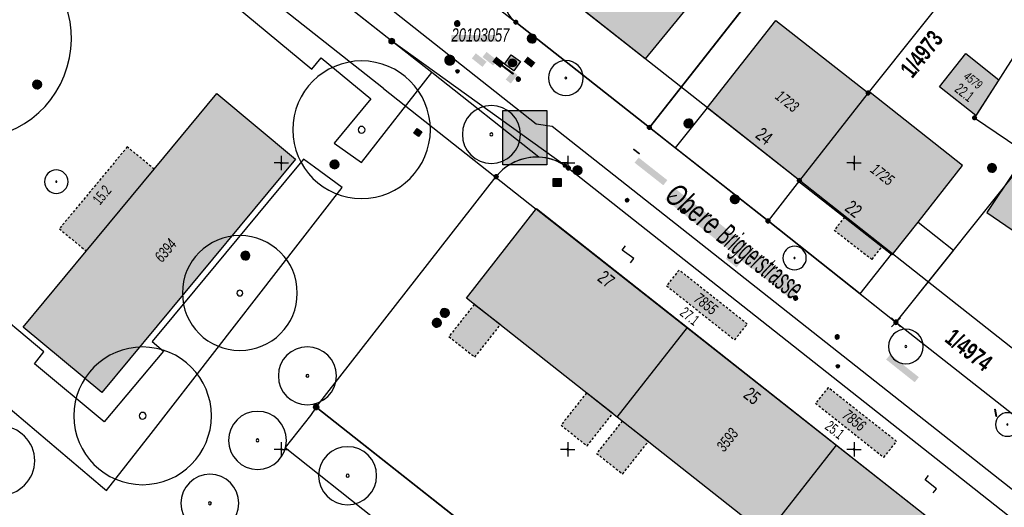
# Model space of a CAD drawing. Header units: metres. Extents: x 2695560 to 2696939, y 1260491 to 1262050.
# Tile 630 of 656: x 2696103 to 2696189, y 1261020 to 1261062. Entities that reach past the tile are written whole.
import ezdxf

# ---------------------------------------------------------------- set-up
doc = ezdxf.new("R2010")
doc.units = ezdxf.units.M
doc.linetypes.add('AUSGEZOGEN', pattern=[0])
doc.linetypes.add('VERDECKT2_S2', pattern=[0.36, 0.2, -0.16])
for name, color, linetype in [('XR$1$AV_Flächen (EO)', 7, 'AUSGEZOGEN'), ('XR$1$AV_Gebäudeflächen (BB)', 7, 'AUSGEZOGEN'), ('XR$1$AV_Gebäudeflächen (EO)', 7, 'AUSGEZOGEN'), ('XR$1$AV_Grenzpunkte', 7, 'AUSGEZOGEN'), ('XR$1$AV_Grundstück-Nr.', 7, 'AUSGEZOGEN'), ('XR$1$AV_Haus-Nr.', 7, 'AUSGEZOGEN'), ('XR$1$AV_Koordinatennetzpunkte', 7, 'AUSGEZOGEN'), ('XR$1$AV_Lagefixpunkt-Nr.', 7, 'AUSGEZOGEN'), ('XR$1$AV_Lagefixpunkte', 7, 'AUSGEZOGEN'), ('XR$1$AV_Linien (BB)', 7, 'AUSGEZOGEN'), ('XR$1$AV_Strassennamen', 7, 'AUSGEZOGEN'), ('XR$1$AV_Versicherung-Nr.', 7, 'AUSGEZOGEN'), ('XR$1$AW_LK_Schachtdeckel', 24, 'AUSGEZOGEN'), ('XR$1$AW_LK_Zwischenpunkt', 24, 'AUSGEZOGEN'), ('XR$1$EW_LK_Knoten', 1, 'AUSGEZOGEN'), ('XR$1$GA_LK_Rohrleitungsteil', 32, 'AUSGEZOGEN'), ('XR$1$GR_Baum', 94, 'AUSGEZOGEN'), ('XR$1$Liegenschaftsgrenzen', 7, 'AUSGEZOGEN'), ('XR$1$PFAV', 255, 'AUSGEZOGEN'), ('XR$1$PFAW', 255, 'AUSGEZOGEN'), ('XR$1$PFEW', 255, 'AUSGEZOGEN'), ('XR$1$PFWA', 255, 'AUSGEZOGEN'), ('XR$1$PFWFM', 255, 'AUSGEZOGEN'), ('XR$1$RAEW', 8, 'AUSGEZOGEN'), ('XR$1$RP_Abstandslinie', 7, 'AUSGEZOGEN'), ('XR$1$TV_LK_KNOTEN', 92, 'AUSGEZOGEN'), ('XR$1$WA_LK_Absperrarmatur', 171, 'AUSGEZOGEN')]:
    doc.layers.add(name, color=color, linetype=linetype)
doc.styles.add('ARIAL', font='arial.ttf')

# ---------------------------------------------------------------- blocks, each defined once
blk = doc.blocks.new('COMPLEXOBJECT_216')
at = {"layer": 'XR$1$AV_Linien (BB)', "color": 7, "linetype": 'AUSGEZOGEN', "transparency": 33554687}
blk.add_line((6178.66, 11036.1), (6194.31, 11023.79), dxfattribs=at)
blk.add_arc((6197.093, 11027.325), 4.499, 231.7849, 320.3496, dxfattribs=at)
blk = doc.blocks.new('COMPLEXOBJECT_229')
at = {"layer": 'XR$1$AV_Linien (BB)', "color": 7, "linetype": 'AUSGEZOGEN', "transparency": 33554687}
blk.add_line((6128.04, 11028.7), (6143.76, 11048.8), dxfattribs=at)
blk.add_arc((6147.289, 11046.003), 4.503, 87.36434, 141.59518, dxfattribs=at)
blk = doc.blocks.new('COMPLEXOBJECT_230')
at = {"layer": 'XR$1$AV_Linien (BB)', "color": 7, "linetype": 'AUSGEZOGEN', "transparency": 33554687}
for centre, radius, start, end in [((6147.281, 11045.986), 4.52, 56.74581, 87.26762), ((6147.342, 11046.081), 4.407, 51.9274, 56.74556)]:
    blk.add_arc(centre, radius, start, end, dxfattribs=at)
blk = doc.blocks.new('COMPLEXOBJECT_236')
at = {"layer": 'XR$1$AV_Linien (BB)', "color": 7, "linetype": 'AUSGEZOGEN', "transparency": 33554687}
blk.add_line((6144.95, 11066.49), (6156.558, 11081.147), dxfattribs=at)
blk.add_arc((6147.379, 11064.647), 3.049, 142.81232, 231.23714, dxfattribs=at)
blk = doc.blocks.new('COMPLEXOBJECT_247')
at = {"layer": 'XR$1$AV_Linien (BB)', "color": 7, "linetype": 'AUSGEZOGEN', "transparency": 33554687}
blk.add_line((6150.06, 11049.55), (6190.14, 11017.93), dxfattribs=at)
blk.add_arc((6187.213, 11014.383), 4.599, 323.0829, 50.47373, dxfattribs=at)
blk = doc.blocks.new('COMPLEXOBJECT_252')
at = {"layer": 'XR$1$AV_Linien (BB)', "color": 7, "linetype": 'AUSGEZOGEN', "transparency": 33554687}
blk.add_line((6113.716, 11077.078), (6112.011, 11074.972), dxfattribs=at)
blk.add_lwpolyline([(6112.388, 11070.782), (6117.703, 11066.42), (6118.624, 11067.495), (6121.735, 11064.904), (6120.876, 11063.783), (6127.667, 11058.163), (6128.488, 11059.158), (6132.808, 11055.599), (6129.614, 11051.726), (6132.013, 11050.02), (6138.128, 11057.875)], dxfattribs=at)
blk.add_arc((6114.275, 11073.064), 2.961, 139.87696, 230.40585, dxfattribs=at)
blk = doc.blocks.new('COMPLEXOBJECT_275')
at = {"layer": 'XR$1$AV_Linien (BB)', "color": 7, "linetype": 'AUSGEZOGEN', "transparency": 33554687}
for centre, radius, start, end in [((6097.898, 11060.873), 8.785, 261.09014, 230.45099), ((6097.887, 11060.849), 8.759, 230.40547, 261.13566)]:
    blk.add_arc(centre, radius, start, end, dxfattribs=at)
blk = doc.blocks.new('COMPLEXOBJECT_741')
at = {"layer": 'XR$1$AV_Linien (BB)', "color": 7, "linetype": 'AUSGEZOGEN', "transparency": 33554687}
blk.add_lwpolyline([(6088.704, 11099.658), (6147.236, 11053.415), (6148.646, 11053.193), (6191.449, 11019.447)], dxfattribs=at)
blk = doc.blocks.new('COMPLEXOBJECT_1279')
at = {"layer": 'XR$1$Liegenschaftsgrenzen', "color": 7, "linetype": 'AUSGEZOGEN', "transparency": 33554687}
blk.add_line((6150.06, 11049.55), (6190.14, 11017.93), dxfattribs=at)
for centre, radius, start, end in [((6147.342, 11046.081), 4.407, 51.9274, 56.74556), ((6187.213, 11014.383), 4.599, 323.0829, 50.47373)]:
    blk.add_arc(centre, radius, start, end, dxfattribs=at)
blk = doc.blocks.new('COMPLEXOBJECT_1280')
at = {"layer": 'XR$1$Liegenschaftsgrenzen', "color": 7, "linetype": 'AUSGEZOGEN', "transparency": 33554687}
blk.add_lwpolyline([(6175.14, 10991.55), (6128.04, 11028.7), (6143.76, 11048.8)], dxfattribs=at)
blk.add_arc((6147.287, 11046.004), 4.501, 56.69599, 141.59928, dxfattribs=at)
blk = doc.blocks.new('COMPLEXOBJECT_1288')
at = {"layer": 'XR$1$Liegenschaftsgrenzen', "color": 7, "linetype": 'AUSGEZOGEN', "transparency": 33554687}
blk.add_line((6178.66, 11036.1), (6194.31, 11023.79), dxfattribs=at)
blk.add_arc((6197.093, 11027.325), 4.499, 231.7849, 320.3496, dxfattribs=at)
blk = doc.blocks.new('COMPLEXOBJECT_1289')
at = {"layer": 'XR$1$Liegenschaftsgrenzen', "color": 7, "linetype": 'AUSGEZOGEN', "transparency": 33554687}
blk.add_lwpolyline([(6149.759, 11049.766), (6134.64, 11060.62), (6087.55, 11097.66)], dxfattribs=at)
blk.add_arc((6084.725, 11094.156), 4.501, 51.12564, 140.15099, dxfattribs=at)
blk = doc.blocks.new('COMPLEXOBJECT_1344')
at = {"layer": 'XR$1$Liegenschaftsgrenzen', "color": 7, "linetype": 'AUSGEZOGEN', "transparency": 33554687}
blk.add_line((6161.13, 11086.92), (6144.95, 11066.49), dxfattribs=at)
blk.add_arc((6147.379, 11064.647), 3.049, 142.81232, 231.23714, dxfattribs=at)
blk = doc.blocks.new('BWAV1')
at = {"layer": 'XR$1$PFAV', "transparency": 33554687}
blk.add_hatch(color=7, dxfattribs=at).paths.add_polyline_path([(0.67, 0), (0.66, 0.13), (0.62, 0.26), (0.55, 0.38), (0.46, 0.49), (0.35, 0.57), (0.23, 0.63), (0.1, 0.66), (-0.03, 0.67), (-0.17, 0.65), (-0.3, 0.6), (-0.41, 0.53), (-0.51, 0.44), (-0.59, 0.33), (-0.64, 0.2), (-0.67, 0.07), (-0.67, -0.07), (-0.64, -0.2), (-0.59, -0.33), (-0.51, -0.44), (-0.41, -0.53), (-0.3, -0.6), (-0.17, -0.65), (-0.03, -0.67), (0.1, -0.66), (0.23, -0.63), (0.35, -0.57), (0.46, -0.49), (0.55, -0.38), (0.62, -0.26), (0.66, -0.13)])
at = {"color": 7, "transparency": 33554687}
for radius, start, end in [(0.5, 91.1948, 268.8052), (0.326, 91.1948, 268.8052), (0.5, 268.8052, 91.1948), (0.326, 268.8052, 91.1948)]:
    blk.add_arc((0, 0), radius, start, end, dxfattribs=at)
at = {"layer": 'XR$1$PFAV', "transparency": 33554687}
blk.add_circle((0, 0), 0.5, dxfattribs=at)
blk = doc.blocks.new('BAV15')
at = {"layer": 'XR$1$PFAV', "transparency": 33554687}
blk.add_hatch(color=7, dxfattribs=at).paths.add_polyline_path([(0.5, 0), (0.49, 0.1), (0.46, 0.2), (0.41, 0.29), (0.34, 0.36), (0.26, 0.42), (0.17, 0.47), (0.08, 0.49), (-0.03, 0.5), (-0.13, 0.48), (-0.22, 0.45), (-0.31, 0.4), (-0.38, 0.33), (-0.44, 0.24), (-0.48, 0.15), (-0.5, 0.05), (-0.5, -0.05), (-0.48, -0.15), (-0.44, -0.24), (-0.38, -0.33), (-0.31, -0.4), (-0.22, -0.45), (-0.13, -0.48), (-0.03, -0.5), (0.08, -0.49), (0.17, -0.47), (0.26, -0.42), (0.34, -0.36), (0.41, -0.29), (0.46, -0.2), (0.49, -0.1)])
at = {"color": 7, "transparency": 33554687}
for start, end in [(90, 270), (270, 90)]:
    blk.add_arc((0, 0), 0.5, start, end, dxfattribs=at)
at = {"layer": 'XR$1$PFAV', "transparency": 33554687}
blk.add_circle((0, 0), 0.5, dxfattribs=at)
blk = doc.blocks.new('BWAV20')
at = {"true_color": 0x000000, "transparency": 33554687}
blk.add_hatch(color=18, dxfattribs=at).paths.add_polyline_path([(0.17, 0), (0.16, 0.03), (0.15, 0.07), (0.14, 0.1), (0.11, 0.12), (0.09, 0.14), (0.06, 0.16), (0.03, 0.16), (-0.01, 0.17), (-0.04, 0.16), (-0.07, 0.15), (-0.1, 0.13), (-0.13, 0.11), (-0.15, 0.08), (-0.16, 0.05), (-0.17, 0.02), (-0.17, -0.02), (-0.16, -0.05), (-0.15, -0.08), (-0.13, -0.11), (-0.1, -0.13), (-0.07, -0.15), (-0.04, -0.16), (-0.01, -0.17), (0.03, -0.16), (0.06, -0.16), (0.09, -0.14), (0.11, -0.12), (0.14, -0.1), (0.15, -0.07), (0.16, -0.03)])
at = {"layer": 'XR$1$PFAV', "transparency": 33554687}
blk.add_hatch(color=7, dxfattribs=at).paths.add_polyline_path([(0.5, 0), (0.49, 0.1), (0.46, 0.2), (0.41, 0.29), (0.34, 0.36), (0.26, 0.42), (0.17, 0.47), (0.08, 0.49), (-0.03, 0.5), (-0.13, 0.48), (-0.22, 0.45), (-0.31, 0.4), (-0.38, 0.33), (-0.44, 0.24), (-0.48, 0.15), (-0.5, 0.05), (-0.5, -0.05), (-0.48, -0.15), (-0.44, -0.24), (-0.38, -0.33), (-0.31, -0.4), (-0.22, -0.45), (-0.13, -0.48), (-0.03, -0.5), (0.08, -0.49), (0.17, -0.47), (0.26, -0.42), (0.34, -0.36), (0.41, -0.29), (0.46, -0.2), (0.49, -0.1)])
blk = doc.blocks.new('BWAV19')
at = {"layer": 'XR$1$PFAV', "transparency": 33554687}
blk.add_hatch(color=7, dxfattribs=at).paths.add_polyline_path([(0, 0.24), (-0.02, 0.24), (-0.05, 0.24), (-0.07, 0.23), (-0.09, 0.22), (-0.12, 0.21), (-0.14, 0.2), (-0.16, 0.18), (-0.17, 0.17), (-0.19, 0.15), (-0.2, 0.13), (-0.22, 0.11), (-0.23, 0.08), (-0.23, 0.06), (-0.24, 0.04), (-0.24, 0.01), (-0.24, -0.01), (-0.24, -0.04), (-0.23, -0.06), (-0.23, -0.08), (-0.22, -0.11), (-0.2, -0.13), (-0.19, -0.15), (-0.17, -0.17), (-0.16, -0.18), (-0.14, -0.2), (-0.12, -0.21), (-0.09, -0.22), (-0.07, -0.23), (-0.05, -0.24), (-0.02, -0.24), (0, -0.24), (0.02, -0.24), (0.05, -0.24), (0.07, -0.23), (0.09, -0.22), (0.12, -0.21), (0.14, -0.2), (0.16, -0.18), (0.17, -0.17), (0.19, -0.15), (0.2, -0.13), (0.22, -0.11), (0.23, -0.08), (0.23, -0.06), (0.24, -0.04), (0.24, -0.01), (0.24, 0.01), (0.24, 0.04), (0.23, 0.06), (0.23, 0.08), (0.22, 0.11), (0.2, 0.13), (0.19, 0.15), (0.17, 0.17), (0.16, 0.18), (0.14, 0.2), (0.12, 0.21), (0.09, 0.22), (0.07, 0.23), (0.05, 0.24), (0.02, 0.24)])
at = {"color": 7, "transparency": 33554687}
for p, q in [((-0.5, 0.5), (-0.17, 0.17)), ((0.17, 0.17), (0.5, 0.5)), ((-0.5, -0.5), (-0.17, -0.17)), ((0.17, -0.17), (0.5, -0.5))]:
    blk.add_line(p, q, dxfattribs=at)
for start, end in [(90, 270), (270, 90)]:
    blk.add_arc((0, 0), 0.24, start, end, dxfattribs=at)
blk = doc.blocks.new('BAV2041')
at = {"color": 7, "transparency": 33554687}
for p, q in [((-0.05, 0), (-0.5, 0)), ((0, 0.5), (0, 0.05)), ((0.05, 0), (0.5, 0)), ((0, -0.05), (0, -0.5))]:
    blk.add_line(p, q, dxfattribs=at)
blk.add_circle((0, 0), 0.05, dxfattribs=at)
for start, end in [(90, 270), (270, 90)]:
    blk.add_arc((0, 0), 0.05, start, end, dxfattribs=at)
blk = doc.blocks.new('WBGR1')
at = {"color": 94, "transparency": 33554687}
for radius, start, end in [(1, 90, 270), (1, 270, 90), (0.05, 90, 270), (0.05, 270, 90)]:
    blk.add_arc((0, 0), radius, start, end, dxfattribs=at)
blk = doc.blocks.new('BAW2092')
at = {"true_color": 0x000000, "transparency": 33554687}
blk.add_hatch(color=18, dxfattribs=at).paths.add_polyline_path([(-0.03, 0.5), (-0.03, -0.5), (0.03, -0.5), (0.03, 0.5)])
at = {"transparency": 33554687}
blk.add_lwpolyline([(-0.03, 0.5), (0.03, 0.5), (0.03, -0.5), (-0.03, -0.5), (-0.03, 0.5)], close=True, dxfattribs=at)
blk = doc.blocks.new('BAW2093')
at = {"transparency": 33554687}
blk.add_lwpolyline([(-0.375, -0.5), (0, -0.5), (0, 0.5), (0.375, 0.5)], dxfattribs=at)
blk = doc.blocks.new('BAW2087')
at = {"lineweight": 25, "true_color": 0x000000, "transparency": 33554687}
h = blk.add_hatch(color=18, dxfattribs=at)
h.paths.add_polyline_path([(-0.5, 0.5), (-0.5, -0.5), (0.5, -0.5), (0.5, 0.5)])
h.paths.add_polyline_path([(0.337, -0.069), (0.316, -0.136), (0.282, -0.196), (0.237, -0.249), (0.182, -0.292), (0.119, -0.322), (0.052, -0.34), (-0.017, -0.343), (-0.086, -0.333), (-0.151, -0.309), (-0.21, -0.272), (-0.261, -0.224), (-0.301, -0.167), (-0.328, -0.103), (-0.342, -0.035), (-0.342, 0.035), (-0.328, 0.103), (-0.301, 0.167), (-0.261, 0.224), (-0.21, 0.272), (-0.151, 0.309), (-0.086, 0.333), (-0.017, 0.343), (0.052, 0.34), (0.119, 0.322), (0.182, 0.292), (0.237, 0.249), (0.282, 0.196), (0.316, 0.136), (0.337, 0.069), (0.344, 0)], flags=16)
at = {"layer": 'XR$1$PFAW', "lineweight": 25, "transparency": 33554687}
blk.add_hatch(color=7, dxfattribs=at).paths.add_polyline_path([(0.344, 0), (0.337, 0.069), (0.316, 0.136), (0.282, 0.196), (0.237, 0.249), (0.182, 0.292), (0.119, 0.322), (0.052, 0.34), (-0.017, 0.343), (-0.086, 0.333), (-0.151, 0.309), (-0.21, 0.272), (-0.261, 0.224), (-0.301, 0.167), (-0.328, 0.103), (-0.342, 0.035), (-0.342, -0.035), (-0.328, -0.103), (-0.301, -0.167), (-0.261, -0.224), (-0.21, -0.272), (-0.151, -0.309), (-0.086, -0.333), (-0.017, -0.343), (0.052, -0.34), (0.119, -0.322), (0.182, -0.292), (0.237, -0.249), (0.282, -0.196), (0.316, -0.136), (0.337, -0.069)])
at = {"lineweight": 25, "transparency": 33554687}
for p, q in [((-0.5, 0.5, 0.993), (0.5, 0.5, 0.993)), ((-0.5, -0.5, 0.993), (-0.5, 0.5, 0.993)), ((0.5, 0.5, 0.993), (0.5, -0.5, 0.993)), ((0.5, -0.5, 0.993), (-0.5, -0.5, 0.993))]:
    blk.add_line(p, q, dxfattribs=at)
blk.add_circle((0, 0), 0.344, dxfattribs=at)
at = {"layer": 'XR$1$PFAW', "lineweight": 25, "transparency": 33554687}
blk.add_line((-0.5, 0.5), (0.5, 0.5), dxfattribs=at)
at = {"layer": 'XR$1$PFAW', "color": 31, "lineweight": 25, "transparency": 33554687}
for p, q in [((-0.5, -0.5), (-0.5, 0.5)), ((0.5, 0.5), (0.5, -0.5)), ((0.5, -0.5), (-0.5, -0.5))]:
    blk.add_line(p, q, dxfattribs=at)
at = {"layer": 'XR$1$PFAW', "lineweight": 25, "transparency": 33554687}
blk.add_circle((0, 0), 0.344, dxfattribs=at)
blk = doc.blocks.new('BAW2088')
at = {"layer": 'XR$1$PFAW', "transparency": 33554687}
blk.add_hatch(color=253, dxfattribs=at).paths.add_polyline_path([(0.51, 0), (0.5, 0.1), (0.47, 0.2), (0.42, 0.29), (0.35, 0.36), (0.27, 0.42), (0.18, 0.47), (0.09, 0.49), (-0.01, 0.5), (-0.11, 0.48), (-0.21, 0.45), (-0.3, 0.4), (-0.37, 0.33), (-0.43, 0.24), (-0.47, 0.15), (-0.49, 0.05), (-0.49, -0.05), (-0.47, -0.15), (-0.43, -0.24), (-0.37, -0.33), (-0.3, -0.4), (-0.21, -0.45), (-0.11, -0.48), (-0.01, -0.5), (0.09, -0.49), (0.18, -0.47), (0.27, -0.42), (0.35, -0.36), (0.42, -0.29), (0.47, -0.2), (0.5, -0.1)])
at = {"transparency": 33554687}
for start, end in [(91.1948, 268.8052), (268.8052, 91.1948)]:
    blk.add_arc((0.01, 0), 0.5, start, end, dxfattribs=at)
at = {"layer": 'XR$1$PFAW', "transparency": 33554687}
blk.add_circle((0.01, 0), 0.5, dxfattribs=at)
blk = doc.blocks.new('BAW2082')
at = {"layer": 'XR$1$PFAW', "transparency": 33554687}
blk.add_hatch(color=7, dxfattribs=at).paths.add_polyline_path([(0.51, 0), (0.5, 0.1), (0.47, 0.19), (0.42, 0.28), (0.35, 0.36), (0.27, 0.42), (0.18, 0.47), (0.08, 0.49), (-0.02, 0.5), (-0.12, 0.48), (-0.21, 0.45), (-0.3, 0.39), (-0.37, 0.32), (-0.43, 0.24), (-0.47, 0.15), (-0.49, 0.05), (-0.49, -0.05), (-0.47, -0.15), (-0.43, -0.25), (-0.37, -0.33), (-0.3, -0.4), (-0.21, -0.45), (-0.12, -0.49), (-0.02, -0.5), (0.08, -0.5), (0.18, -0.47), (0.27, -0.43), (0.35, -0.37), (0.42, -0.29), (0.47, -0.2), (0.5, -0.1)])
at = {"transparency": 33554687}
for start, end in [(91.1948, 268.8052), (268.8052, 91.1948)]:
    blk.add_arc((0.01, 0), 0.5, start, end, dxfattribs=at)
at = {"layer": 'XR$1$PFAW', "transparency": 33554687}
blk.add_circle((0.01, 0), 0.5, dxfattribs=at)
blk = doc.blocks.new('BAW2089')
at = {"layer": 'XR$1$PFAW', "transparency": 33554687}
blk.add_hatch(color=7, dxfattribs=at).paths.add_polyline_path([(-0.5, 0.5), (-0.5, -0.5), (0.5, -0.5), (0.5, 0.5)])
at = {"transparency": 33554687}
blk.add_lwpolyline([(-0.5, 0.5), (0.5, 0.5), (0.5, -0.5), (-0.5, -0.5), (-0.5, 0.5)], close=True, dxfattribs=at)
at = {"layer": 'XR$1$PFAW', "transparency": 33554687}
blk.add_lwpolyline([(-0.5, 0.5), (0.5, 0.5), (0.5, -0.5), (-0.5, -0.5), (-0.5, 0.5)], close=True, dxfattribs=at)
blk = doc.blocks.new('BWA965')
at = {"layer": 'XR$1$PFWA', "transparency": 33554687}
blk.add_hatch(color=7, dxfattribs=at).paths.add_polyline_path([(0, 0.5), (-0.05, 0.5), (-0.1, 0.49), (-0.15, 0.48), (-0.2, 0.46), (-0.24, 0.44), (-0.29, 0.41), (-0.33, 0.38), (-0.36, 0.34), (-0.4, 0.31), (-0.42, 0.26), (-0.45, 0.22), (-0.47, 0.17), (-0.48, 0.13), (-0.49, 0.08), (-0.5, 0.03), (-0.5, -0.03), (-0.49, -0.08), (-0.48, -0.13), (-0.47, -0.17), (-0.45, -0.22), (-0.42, -0.26), (-0.4, -0.31), (-0.36, -0.34), (-0.33, -0.38), (-0.29, -0.41), (-0.24, -0.44), (-0.2, -0.46), (-0.15, -0.48), (-0.1, -0.49), (-0.05, -0.5), (0, -0.5), (0.05, -0.5), (0.1, -0.49), (0.15, -0.48), (0.2, -0.46), (0.24, -0.44), (0.29, -0.41), (0.33, -0.38), (0.36, -0.34), (0.4, -0.31), (0.42, -0.26), (0.45, -0.22), (0.47, -0.17), (0.48, -0.13), (0.49, -0.08), (0.5, -0.03), (0.5, 0.03), (0.49, 0.08), (0.48, 0.13), (0.47, 0.17), (0.45, 0.22), (0.42, 0.26), (0.4, 0.31), (0.36, 0.34), (0.33, 0.38), (0.29, 0.41), (0.24, 0.44), (0.2, 0.46), (0.15, 0.48), (0.1, 0.49), (0.05, 0.5)])
at = {"transparency": 33554687}
blk.add_line((0, 0.5), (0, -0.5), dxfattribs=at)
for start, end in [(90, 270), (270, 90)]:
    blk.add_arc((0, 0), 0.5, start, end, dxfattribs=at)
blk = doc.blocks.new('BGA2013')
at = {"transparency": 33554687}
blk.add_hatch(color=36, dxfattribs=at).paths.add_polyline_path([(-0.29, -0.41), (0.35, 0.36), (0.29, 0.41), (-0.35, -0.36)])
at = {"color": 32, "transparency": 33554687}
blk.add_lwpolyline([(-0.29, -0.41), (-0.35, -0.36), (0.29, 0.41), (0.35, 0.36), (-0.29, -0.41)], close=True, dxfattribs=at)
blk = doc.blocks.new('BEWLP2549_S')
at = {"layer": 'XR$1$PFEW', "transparency": 33554687}
blk.add_hatch(color=7, dxfattribs=at).paths.add_polyline_path([(0.5, 0), (0.49, 0.1), (0.46, 0.2), (0.41, 0.29), (0.34, 0.36), (0.26, 0.42), (0.17, 0.47), (0.08, 0.49), (-0.03, 0.5), (-0.13, 0.48), (-0.22, 0.45), (-0.31, 0.4), (-0.38, 0.33), (-0.44, 0.24), (-0.48, 0.15), (-0.5, 0.05), (-0.5, -0.05), (-0.48, -0.15), (-0.44, -0.24), (-0.38, -0.33), (-0.31, -0.4), (-0.22, -0.45), (-0.13, -0.48), (-0.03, -0.5), (0.08, -0.49), (0.17, -0.47), (0.26, -0.42), (0.34, -0.36), (0.41, -0.29), (0.46, -0.2), (0.49, -0.1)])
at = {"color": 1, "transparency": 33554687}
for p, q in [((0.35, -0.35), (-0.35, 0.35)), ((-0.35, -0.35), (0.35, 0.35))]:
    blk.add_line(p, q, dxfattribs=at)
for start, end in [(91.3809, 268.6191), (268.6191, 91.3809)]:
    blk.add_arc((0, 0), 0.5, start, end, dxfattribs=at)
at = {"layer": 'XR$1$PFEW', "transparency": 33554687}
blk.add_circle((0, 0), 0.5, dxfattribs=at)
blk = doc.blocks.new('BEW957')
at = {"layer": 'XR$1$RAEW', "transparency": 33554687}
blk.add_hatch(color=1, dxfattribs=at).paths.add_polyline_path([(-0.5, 0), (-0.5, -0.05), (-0.49, -0.1), (-0.48, -0.15), (-0.46, -0.2), (-0.44, -0.24), (-0.41, -0.29), (-0.38, -0.33), (-0.34, -0.36), (-0.31, -0.4), (-0.26, -0.42), (-0.22, -0.45), (-0.17, -0.47), (-0.13, -0.48), (-0.08, -0.49), (-0.03, -0.5), (0.03, -0.5), (0.08, -0.49), (0.13, -0.48), (0.17, -0.47), (0.22, -0.45), (0.26, -0.42), (0.31, -0.4), (0.34, -0.36), (0.38, -0.33), (0.41, -0.29), (0.44, -0.24), (0.46, -0.2), (0.48, -0.15), (0.49, -0.1), (0.5, -0.05), (0.5, 0), (0.5, 0.05), (0.49, 0.1), (0.48, 0.15), (0.46, 0.2), (0.44, 0.24), (0.41, 0.29), (0.38, 0.33), (0.34, 0.36), (0.31, 0.4), (0.26, 0.42), (0.22, 0.45), (0.17, 0.47), (0.13, 0.48), (0.08, 0.49), (0.03, 0.5), (-0.03, 0.5), (-0.08, 0.49), (-0.13, 0.48), (-0.17, 0.47), (-0.22, 0.45), (-0.26, 0.42), (-0.31, 0.4), (-0.34, 0.36), (-0.38, 0.33), (-0.41, 0.29), (-0.44, 0.24), (-0.46, 0.2), (-0.48, 0.15), (-0.49, 0.1), (-0.5, 0.05)])
at = {"color": 1, "transparency": 33554687}
for start, end in [(90, 180), (180, 270), (0, 90), (270, 0)]:
    blk.add_arc((0, 0), 0.5, start, end, dxfattribs=at)
at = {"layer": 'XR$1$RAEW', "color": 1, "transparency": 33554687}
blk.add_circle((0, 0), 0.5, dxfattribs=at)
blk = doc.blocks.new('BTV1')
at = {"layer": 'XR$1$PFWFM', "transparency": 33554687}
blk.add_hatch(color=7, dxfattribs=at).paths.add_polyline_path([(-0.5, 0.5), (-0.5, -0.5), (0.5, -0.5), (0.5, 0.5)])
at = {"color": 92, "transparency": 33554687}
for p, q in [((-0.22, 0.32), (-0.22, -0.3)), ((-0.21, -0.05), (0.23, 0.31)), ((-0.16, 0), (0.19, -0.28))]:
    blk.add_line(p, q, dxfattribs=at)
blk.add_polyline3d([(-0.5, 0.5, 0.99), (0.5, 0.5, 0.99), (0.5, -0.5, 0.99), (-0.5, -0.5, 0.99)], close=True, dxfattribs=at)

msp = doc.modelspace()

# ---------------------------------------------------------------- hatches: boundary and pattern name
at = {"transparency": 33554687}
for points in [[(2696140.826, 1261060.978), (2696140.826, 1261060.375), (2696144.731, 1261060.375), (2696144.731, 1261060.978)], [(2696142.955, 1261059.373), (2696142.6, 1261058.927), (2696143.533, 1261058.185), (2696143.888, 1261058.631)], [(2696143.89, 1261059.488), (2696143.537, 1261059.046), (2696144.464, 1261058.308), (2696144.817, 1261058.75)], [(2696144.741, 1261059.082), (2696144.394, 1261058.644), (2696145.093, 1261058.09), (2696145.441, 1261058.528)], [(2696147.477, 1261059.086), (2696147.132, 1261058.646), (2696147.807, 1261058.118), (2696148.152, 1261058.558)], [(2696145.563, 1261057.081), (2696146.002, 1261056.734), (2696146.595, 1261057.484), (2696146.157, 1261057.831)], [(2696145.306, 1261054.384), (2696145.306, 1261049.636), (2696149.16, 1261049.636), (2696149.16, 1261054.384)], [(2696157.165, 1261050.273), (2696156.813, 1261049.826), (2696159.319, 1261047.857), (2696159.671, 1261048.304)], [(2696160.265, 1261047.639), (2696159.469, 1261046.629), (2696170.485, 1261037.939), (2696171.281, 1261038.949)], [(2696165.139, 1261041.874), (2696164.784, 1261041.428), (2696165.717, 1261040.684), (2696166.072, 1261041.13)], [(2696166.499, 1261041.724), (2696166.146, 1261041.282), (2696167.073, 1261040.544), (2696167.426, 1261040.986)], [(2696179.128, 1261033.095), (2696178.774, 1261032.65), (2696181.27, 1261030.669), (2696181.624, 1261031.114)]]:
    msp.add_hatch(color=7, dxfattribs=at).paths.add_polyline_path(points)
at = {"layer": 'XR$1$AV_Gebäudeflächen (BB)', "true_color": 0xd2d2d2, "transparency": 33554687}
for points in [[(2696148.759, 1261065.963), (2696157.741, 1261058.898), (2696164.114, 1261066.691), (2696154.963, 1261073.913)], [(2696171.195, 1261048.28), (2696177.21, 1261055.91), (2696169.153, 1261062.225), (2696163.146, 1261054.626)], [(2696183.442, 1261056.438), (2696186.597, 1261053.954), (2696188.606, 1261057.068), (2696185.738, 1261059.346)], [(2696110.308, 1261029.765), (2696127.206, 1261050.137), (2696120.337, 1261055.853), (2696114.872, 1261049.264), (2696108.94, 1261042.113), (2696103.43, 1261035.47)], [(2696177.21, 1261055.91), (2696171.195, 1261048.28), (2696171.207, 1261048.27), (2696171.152, 1261048.2), (2696179.229, 1261041.853), (2696179.306, 1261041.792), (2696181.561, 1261044.649), (2696185.453, 1261049.579), (2696177.387, 1261055.959), (2696177.295, 1261055.842)], [(2696193.084, 1261041.714), (2696195.54, 1261045.352), (2696195.382, 1261045.458), (2696196.431, 1261047.012), (2696191.198, 1261050.544), (2696190.103, 1261048.999), (2696189.981, 1261049.085), (2696187.567, 1261045.468)], [(2696161.437, 1261035.436), (2696148.254, 1261045.833), (2696142.124, 1261038.005), (2696155.303, 1261027.615)], [(2696168.308, 1261017.364), (2696174.448, 1261025.174), (2696161.437, 1261035.436), (2696155.303, 1261027.615)], [(2696174.448, 1261025.174), (2696168.308, 1261017.364), (2696181.502, 1261006.963), (2696187.645, 1261014.766)]]:
    msp.add_hatch(color=254, dxfattribs=at).paths.add_polyline_path(points)
at = {"layer": 'XR$1$AV_Gebäudeflächen (EO)', "true_color": 0xebebeb, "transparency": 33554687}
for points in [[(2696108.94, 1261042.113), (2696114.872, 1261049.264), (2696112.524, 1261051.211), (2696106.592, 1261044.06)], [(2696175.133, 1261045.072), (2696174.245, 1261043.937), (2696177.541, 1261041.383), (2696178.411, 1261042.495)], [(2696160.69, 1261040.461), (2696159.602, 1261039.086), (2696165.551, 1261034.367), (2696166.65, 1261035.752)], [(2696145.096, 1261035.681), (2696142.819, 1261037.455), (2696140.6, 1261034.653), (2696142.871, 1261032.863)], [(2696173.708, 1261030.205), (2696172.609, 1261028.84), (2696178.571, 1261024.113), (2696179.678, 1261025.509)], [(2696154.9, 1261027.936), (2696152.615, 1261029.743), (2696150.39, 1261026.925), (2696152.665, 1261025.114)], [(2696158.002, 1261025.488), (2696155.726, 1261027.283), (2696153.494, 1261024.464), (2696155.766, 1261022.665)]]:
    msp.add_hatch(color=7, dxfattribs=at).paths.add_polyline_path(points)

# ---------------------------------------------------------------- linework, layer by layer
at = {"color": 24, "lineweight": -3, "transparency": 33554687}
msp.add_lwpolyline([(2696145.306, 1261054.384), (2696149.16, 1261054.384), (2696149.16, 1261049.636), (2696145.306, 1261049.636), (2696145.306, 1261054.384)], close=True, dxfattribs=at)
at = {"layer": 'XR$1$AV_Flächen (EO)', "color": 7, "linetype": 'AUSGEZOGEN', "transparency": 33554687}
for p, q in [((2696108.94, 1261042.113), (2696114.872, 1261049.264)), ((2696178.411, 1261042.495), (2696175.133, 1261045.072)), ((2696145.096, 1261035.681), (2696142.819, 1261037.455)), ((2696154.9, 1261027.936), (2696152.615, 1261029.743)), ((2696158.002, 1261025.488), (2696155.726, 1261027.283))]:
    msp.add_line(p, q, dxfattribs=at)
at = {"layer": 'XR$1$AV_Flächen (EO)', "color": 7, "linetype": 'VERDECKT2_S2', "transparency": 33554687}
for points in [[(2696114.872, 1261049.264), (2696112.524, 1261051.211), (2696106.592, 1261044.06), (2696108.94, 1261042.113)], [(2696175.133, 1261045.072), (2696174.245, 1261043.937), (2696177.541, 1261041.383), (2696178.411, 1261042.495)], [(2696142.819, 1261037.455), (2696140.6, 1261034.653), (2696142.871, 1261032.863), (2696145.096, 1261035.681)], [(2696152.615, 1261029.743), (2696150.39, 1261026.925), (2696152.665, 1261025.114), (2696154.9, 1261027.936)], [(2696155.726, 1261027.283), (2696153.494, 1261024.464), (2696155.766, 1261022.665), (2696158.002, 1261025.488)]]:
    msp.add_lwpolyline(points, dxfattribs=at)
for points in [[(2696160.69, 1261040.461), (2696159.602, 1261039.086), (2696165.551, 1261034.367), (2696166.65, 1261035.752), (2696160.69, 1261040.461)], [(2696173.708, 1261030.205), (2696172.609, 1261028.84), (2696178.571, 1261024.113), (2696179.678, 1261025.509), (2696173.708, 1261030.205)]]:
    msp.add_lwpolyline(points, close=True, dxfattribs=at)
at = {"layer": 'XR$1$AV_Linien (BB)', "color": 7, "linetype": 'AUSGEZOGEN', "transparency": 33554687}
for p, q in [((2696158.1, 1261052.9), (2696146.44, 1261062.08)), ((2696148.466, 1261050.311), (2696139.098, 1261057.685)), ((2696177.21, 1261055.91), (2696171.195, 1261048.28)), ((2696163.146, 1261054.626), (2696160.369, 1261051.113)), ((2696171.195, 1261048.28), (2696163.146, 1261054.626)), ((2696160.369, 1261051.113), (2696158.1, 1261052.9)), ((2696176.493, 1261038.39), (2696179.229, 1261041.853)), ((2696155.303, 1261027.615), (2696142.124, 1261038.005)), ((2696176.493, 1261038.39), (2696179.63, 1261035.91)), ((2696155.303, 1261027.615), (2696161.437, 1261035.436)), ((2696161.437, 1261035.436), (2696174.448, 1261025.174)), ((2696129.01, 1261028.51), (2696176.11, 1260991.36)), ((2696168.308, 1261017.364), (2696155.303, 1261027.615)), ((2696168.308, 1261017.364), (2696174.448, 1261025.174))]:
    msp.add_line(p, q, dxfattribs=at)
for points in [[(2696139.098, 1261057.685), (2696135.61, 1261060.43), (2696114.686, 1261076.888)], [(2696158.1, 1261052.9), (2696176.03, 1261075.74), (2696185.84, 1261067.97), (2696186.47, 1261067.52), (2696177.21, 1261055.91)], [(2696163.146, 1261054.626), (2696169.153, 1261062.225), (2696177.21, 1261055.91)], [(2696181.561, 1261044.649), (2696185.453, 1261049.579), (2696177.387, 1261055.959), (2696177.295, 1261055.842), (2696177.21, 1261055.91)], [(2696176.493, 1261038.39), (2696168.46, 1261044.74), (2696160.369, 1261051.113)], [(2696093.031, 1261036.173), (2696110.365, 1261021.505), (2696110.707, 1261021.215), (2696114.595, 1261026.209), (2696131.288, 1261047.652), (2696128.854, 1261049.437), (2696127.897, 1261050.139), (2696124.751, 1261046.347), (2696118.421, 1261038.716), (2696114.689, 1261034.216), (2696115.682, 1261033.392), (2696110.492, 1261027.216), (2696104.431, 1261032.288), (2696105.226, 1261033.311), (2696099.929, 1261037.745), (2696099.072, 1261036.75), (2696095.806, 1261039.465)], [(2696189.981, 1261049.085), (2696187.567, 1261045.468), (2696193.084, 1261041.714)], [(2696171.195, 1261048.28), (2696171.207, 1261048.27), (2696171.152, 1261048.2), (2696179.229, 1261041.853)], [(2696142.124, 1261038.005), (2696148.254, 1261045.833), (2696161.437, 1261035.436)], [(2696179.229, 1261041.853), (2696179.306, 1261041.792), (2696181.561, 1261044.649)], [(2696181.561, 1261044.649), (2696184.649, 1261042.209), (2696179.63, 1261035.91)], [(2696129.01, 1261028.51), (2696128.518, 1261027.781), (2696126.307, 1261024.985), (2696134.076, 1261018.805), (2696096.563, 1260970.812)], [(2696174.448, 1261025.174), (2696187.645, 1261014.766), (2696181.502, 1261006.963), (2696168.308, 1261017.364)]]:
    msp.add_lwpolyline(points, dxfattribs=at)
for points in [[(2696148.759, 1261065.963), (2696154.963, 1261073.913), (2696164.114, 1261066.691), (2696157.741, 1261058.898), (2696148.759, 1261065.963)], [(2696183.442, 1261056.438), (2696185.738, 1261059.346), (2696188.606, 1261057.068), (2696186.597, 1261053.954), (2696183.442, 1261056.438)], [(2696110.308, 1261029.765), (2696103.43, 1261035.47), (2696108.94, 1261042.113), (2696114.872, 1261049.264), (2696120.337, 1261055.853), (2696127.206, 1261050.137), (2696110.308, 1261029.765)]]:
    msp.add_lwpolyline(points, close=True, dxfattribs=at)
at = {"layer": 'XR$1$Liegenschaftsgrenzen', "color": 7, "linetype": 'AUSGEZOGEN', "transparency": 33554687}
for p, q in [((2696176.03, 1261075.74), (2696158.1, 1261052.9)), ((2696138.2, 1261068.58), (2696146.44, 1261062.08)), ((2696146.44, 1261062.08), (2696158.1, 1261052.9)), ((2696158.1, 1261052.9), (2696168.46, 1261044.74)), ((2696191.27, 1261050.52), (2696179.63, 1261035.91)), ((2696168.46, 1261044.74), (2696179.63, 1261035.91))]:
    msp.add_line(p, q, dxfattribs=at)
for points in [[(2696186.47, 1261067.52), (2696177.21, 1261055.91), (2696171.195, 1261048.28), (2696168.46, 1261044.74)], [(2696192.32, 1261062.85), (2696186.49, 1261053.75), (2696191.27, 1261050.52)]]:
    msp.add_lwpolyline(points, dxfattribs=at)
at = {"layer": 'XR$1$RP_Abstandslinie', "color": 7, "linetype": 'AUSGEZOGEN', "transparency": 33554687}
msp.add_line((2696134.88, 1261056.31), (2696148.23, 1261045.78), dxfattribs=at)
msp.add_lwpolyline([(2696122.02, 1261136.41), (2696096.78, 1261106.97), (2696130.62, 1261080.3), (2696161.25, 1261056.15), (2696198.07, 1261027.13), (2696221.59, 1261061.91), (2696244.08, 1261095.12), (2696211.17, 1261117.59), (2696178.13, 1261140.14), (2696144.73, 1261162.92), (2696122.02, 1261136.41)], close=True, dxfattribs=at)
for points in [[(2696134.88, 1261056.31), (2696086.3, 1261094.61), (2696057.51, 1261061.02), (2696028.87, 1261027.61), (2696004.507, 1260999.152)], [(2696108.627, 1260913.871), (2696131.97, 1260943.79), (2696159.74, 1260979.21), (2696187.61, 1261014.76), (2696148.23, 1261045.78)]]:
    msp.add_lwpolyline(points, dxfattribs=at)

# ---------------------------------------------------------------- block references
at = {"layer": 'XR$1$AV_Grenzpunkte', "color": 7, "linetype": 'AUSGEZOGEN', "lineweight": -3, "transparency": 33554687}
for name, p, xscale, yscale in [('BAV15', (2696146.44, 1261062.08), 0.3249999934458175, 0.3249999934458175), ('BAV15', (2696135.61, 1261060.43), 0.4549999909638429, 0.4549999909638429), ('BAV15', (2696177.21, 1261055.91), 0.3249999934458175, 0.3249999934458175), ('BAV15', (2696186.49, 1261053.75), 0.3249999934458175, 0.3249999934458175), ('BAV15', (2696158.1, 1261052.9), 0.3249999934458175, 0.3249999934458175), ('BWAV20', (2696150.729, 1261049.576), 0.3899999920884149, 0.3899999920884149), ('BAV15', (2696151.03, 1261049.36), 0.3249999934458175, 0.3249999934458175), ('BAV15', (2696144.73, 1261048.61), 0.3249999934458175, 0.3249999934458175), ('BAV15', (2696171.195, 1261048.28), 0.3249999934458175, 0.3249999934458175), ('BAV15', (2696168.46, 1261044.74), 0.3249999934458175, 0.3249999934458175), ('BWAV19', (2696179.63, 1261035.91), 0.7800000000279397, 0.7800000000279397), ('BAV15', (2696129.01, 1261028.51), 0.4549999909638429, 0.4549999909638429)]:
    msp.add_blockref(name, p, dxfattribs=dict(at, xscale=xscale, yscale=yscale))
at = {"layer": 'XR$1$AV_Koordinatennetzpunkte', "color": 7, "linetype": 'AUSGEZOGEN', "lineweight": -3, "transparency": 33554687, "xscale": 1.25, "yscale": 1.25}
for p in [(2696125.97, 1261049.81), (2696150.97, 1261049.81), (2696175.97, 1261049.81), (2696125.97, 1261024.81), (2696150.97, 1261024.81), (2696175.97, 1261024.81)]:
    msp.add_blockref('BAV2041', p, dxfattribs=at)
at = {"layer": 'XR$1$AV_Lagefixpunkte', "color": 7, "linetype": 'AUSGEZOGEN', "lineweight": -3, "transparency": 33554687, "xscale": 0.7199999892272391, "yscale": 0.7199999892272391}
msp.add_blockref('BWAV1', (2696140.679, 1261058.769, 438.044), dxfattribs=at)
at = {"layer": 'XR$1$AV_Linien (BB)', "color": 7, "linetype": 'AUSGEZOGEN', "lineweight": -3, "transparency": 33554687}
for name in ['COMPLEXOBJECT_741', 'COMPLEXOBJECT_236', 'COMPLEXOBJECT_252', 'COMPLEXOBJECT_275', 'COMPLEXOBJECT_229', 'COMPLEXOBJECT_230', 'COMPLEXOBJECT_247', 'COMPLEXOBJECT_216']:
    msp.add_blockref(name, (2690000.97, 1249999.81), dxfattribs=at)
at = {"layer": 'XR$1$AW_LK_Schachtdeckel', "color": 24, "linetype": 'AUSGEZOGEN', "lineweight": -3, "transparency": 33554687}
for name, p, xscale, yscale in [('BAW2088', (2696147.846, 1261060.657), 0.7578193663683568, 0.7578193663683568), ('BAW2082', (2696104.657, 1261056.646), 0.7499999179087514, 0.7499999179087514), ('BAW2088', (2696161.524, 1261053.254), 0.7578193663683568, 0.7578193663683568), ('BAW2082', (2696130.613, 1261049.68), 0.7499999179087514, 0.7499999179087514), ('BAW2088', (2696151.813, 1261049.16), 0.7578193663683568, 0.7578193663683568), ('BAW2082', (2696188.007, 1261049.368), 0.7499999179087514, 0.7499999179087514), ('BAW2082', (2696122.822, 1261041.719), 0.7499999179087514, 0.7499999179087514), ('BAW2088', (2696140.228, 1261036.723), 0.7578193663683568, 0.7578193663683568)]:
    msp.add_blockref(name, p, dxfattribs=dict(at, xscale=xscale, yscale=yscale))
at = {"layer": 'XR$1$AW_LK_Schachtdeckel', "color": 24, "linetype": 'AUSGEZOGEN', "lineweight": -3, "transparency": 33554687, "rotation": 324.079760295}
msp.add_blockref('BAW2087', (2696146.148, 1261058.531), dxfattribs=at)
at = {"layer": 'XR$1$AW_LK_Schachtdeckel', "color": 24, "linetype": 'AUSGEZOGEN', "lineweight": -3, "transparency": 33554687}
for name, p, xscale, yscale, rotation in [('BAW2089', (2696137.882, 1261052.465), 0.5000000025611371, 0.5000000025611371, 323.866541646), ('BAW2082', (2696139.541, 1261035.846), 0.7499999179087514, 0.7499999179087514, 51.94395819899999)]:
    msp.add_blockref(name, p, dxfattribs=dict(at, xscale=xscale, yscale=yscale, rotation=rotation))
at = {"layer": 'XR$1$AW_LK_Zwischenpunkt', "color": 24, "linetype": 'AUSGEZOGEN', "lineweight": -3, "transparency": 33554687}
for name, p, xscale, yscale, rotation in [('BAW2092', (2696145.713, 1261057.956), 1.24999998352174, 1.24999998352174, 53.15607414), ('BAW2092', (2696156.974, 1261050.8), 0.6249999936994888, 0.6249999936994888, 52.96824767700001), ('BAW2092', (2696160.144, 1261046.9), 0.6249999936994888, 0.6249999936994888, 281.495101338), ('BAW2093', (2696156.236, 1261041.837), 1.250000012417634, 1.250000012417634, 53.603014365), ('BAW2093', (2696182.682, 1261021.771), 1.250000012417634, 1.250000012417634, 51.793617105)]:
    msp.add_blockref(name, p, dxfattribs=dict(at, xscale=xscale, yscale=yscale, rotation=rotation))
at = {"layer": 'XR$1$EW_LK_Knoten', "color": 1, "linetype": 'AUSGEZOGEN', "lineweight": -3, "transparency": 33554687}
for name, p, xscale, yscale, rotation in [('BEW957', (2696141.35, 1261057.803), 0.2749999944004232, 0.2749999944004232, 270), ('BEW957', (2696156.159, 1261046.552), 0.2749999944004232, 0.2749999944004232, 270), ('BEWLP2549_S', (2696165.57, 1261046.642), 0.749999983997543, 0.7499999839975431, 278.0631)]:
    msp.add_blockref(name, p, dxfattribs=dict(at, xscale=xscale, yscale=yscale, rotation=rotation))
at = {"layer": 'XR$1$EW_LK_Knoten', "color": 1, "linetype": 'AUSGEZOGEN', "lineweight": -3, "transparency": 33554687, "xscale": 0.2749999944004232, "yscale": 0.2749999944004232}
for p in [(2696141.35, 1261057.803), (2696156.159, 1261046.552), (2696174.559, 1261032.061)]:
    msp.add_blockref('BEW957', p, dxfattribs=at)
at = {"layer": 'XR$1$GA_LK_Rohrleitungsteil', "color": 32, "linetype": 'AUSGEZOGEN', "lineweight": -3, "transparency": 33554687, "xscale": 0.649999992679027, "yscale": 0.649999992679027, "rotation": 50.00580000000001}
msp.add_blockref('BGA2013', (2696188.339, 1261028.001), dxfattribs=at)
at = {"layer": 'XR$1$GR_Baum', "color": 94, "linetype": 'AUSGEZOGEN', "lineweight": -3, "transparency": 33554687}
for p, xscale, yscale in [((2696132.976, 1261052.698), 6.006992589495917, 6.006992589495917), ((2696150.812, 1261057.217), 1.523822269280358, 1.523822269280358), ((2696144.307, 1261052.292), 2.531872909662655, 2.531872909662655), ((2696106.324, 1261048.171), 1.027451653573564, 1.027451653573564), ((2696122.349, 1261038.455), 5.0141012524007, 5.0141012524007), ((2696170.778, 1261041.508), 1.027451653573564, 1.027451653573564), ((2696180.495, 1261033.789), 1.523822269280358, 1.523822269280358), ((2696113.861, 1261027.741), 6.006992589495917, 6.006992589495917), ((2696128.244, 1261031.231), 2.531872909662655, 2.531872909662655), ((2696123.893, 1261025.598), 2.531872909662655, 2.531872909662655), ((2696189.358, 1261026.983), 1.027451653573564, 1.027451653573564), ((2696101.433, 1261023.827), 3.012001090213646, 3.012001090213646), ((2696131.761, 1261022.518), 2.531872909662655, 2.531872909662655), ((2696119.736, 1261020.112), 2.531872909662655, 2.531872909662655)]:
    msp.add_blockref('WBGR1', p, dxfattribs=dict(at, xscale=xscale, yscale=yscale))
at = {"layer": 'XR$1$Liegenschaftsgrenzen', "color": 7, "linetype": 'AUSGEZOGEN', "lineweight": -3, "transparency": 33554687}
for name in ['COMPLEXOBJECT_1289', 'COMPLEXOBJECT_1344', 'COMPLEXOBJECT_1280', 'COMPLEXOBJECT_1279', 'COMPLEXOBJECT_1288']:
    msp.add_blockref(name, (2690000.97, 1249999.81), dxfattribs=at)
at = {"layer": 'XR$1$TV_LK_KNOTEN', "color": 92, "linetype": 'AUSGEZOGEN', "lineweight": -3, "transparency": 33554687, "xscale": 0.7000000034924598, "yscale": 0.7000000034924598}
msp.add_blockref('BTV1', (2696150.05, 1261048.11), dxfattribs=at)
at = {"layer": 'XR$1$WA_LK_Absperrarmatur', "color": 171, "linetype": 'AUSGEZOGEN', "lineweight": -3, "transparency": 33554687}
for p, xscale, yscale, rotation in [((2696141.33, 1261061.964), 0.4755282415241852, 0.4755282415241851, 52.12231445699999), ((2696146.657, 1261057.117), 0.3749999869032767, 0.3749999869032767, 51.348388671), ((2696161.103, 1261045.608), 0.3749999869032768, 0.3749999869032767, 231.090484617), ((2696170.867, 1261038.011), 0.3749999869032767, 0.3749999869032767, 52.64990234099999), ((2696174.495, 1261034.625), 0.3749999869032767, 0.3749999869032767, 231.774322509)]:
    msp.add_blockref('BWA965', p, dxfattribs=dict(at, xscale=xscale, yscale=yscale, rotation=rotation))

# ---------------------------------------------------------------- texts
at = {"layer": 'XR$1$AV_Grundstück-Nr.', "color": 7, "transparency": 33554687, "char_height": 1.48491, "width": 4.98214, "attachment_point": 5, "style": 'ARIAL'}
for s, insert, rotation in [('\\A1;{\\fArial|i0|b1;\\H1.484908;\\W0.700000;\\C7;1/4973}\\P', (2696181.877, 1261059.301), 51.4233), ('\\A1;{\\fArial|i0|b1;\\H1.484908;\\W0.700000;\\C7;1/4974}\\P', (2696185.986, 1261033.482), 321.8112)]:
    msp.add_mtext(s, dxfattribs=dict(at, insert=insert, rotation=rotation))
at = {"layer": 'XR$1$AV_Haus-Nr.', "color": 7, "transparency": 33554687, "style": 'ARIAL'}
for s, insert, char_height, width, attachment_point, rotation in [('\\W0.66;22.1', (2696185.329, 1261055.589), 0.92968, 2.03566, 8, 321.786), ('\\W0.70;24', (2696167.771, 1261051.689), 1.1621, 1.68109, 8, 321.7464), ('\\W0.66;15.2', (2696109.95, 1261047.311), 0.92968, 2.03566, 2, 50.3253), ('\\W0.70;22', (2696175.58, 1261045.334), 1.1621, 1.68109, 8, 321.8373), ('\\W0.70;27', (2696154.699, 1261040.127), 1.1621, 1.68109, 2, 321.7374), ('\\W0.66;27.1', (2696161.922, 1261036.798), 0.92968, 2.03566, 2, 321.6879), ('\\W0.70;25', (2696167.442, 1261029.938), 1.1621, 1.68109, 2, 321.7374), ('\\W0.66;25.1', (2696174.583, 1261026.879), 0.92968, 2.03566, 2, 321.8112)]:
    msp.add_mtext(s, dxfattribs=dict(at, insert=insert, char_height=char_height, width=width, attachment_point=attachment_point, rotation=rotation))
at = {"layer": 'XR$1$AV_Lagefixpunkt-Nr.', "color": 7, "transparency": 33554687, "insert": (2696140.826, 1261060.375), "char_height": 1.1621, "width": 5.50234, "attachment_point": 7, "style": 'ARIAL'}
msp.add_mtext('\\A1;{\\fArial|i1|b0;\\H1.162102;\\W0.700000;\\C7;20103057}\\P', dxfattribs=at)
at = {"layer": 'XR$1$AV_Strassennamen', "color": 7, "transparency": 33554687, "insert": (2696165.369, 1261042.781), "char_height": 1.93684, "width": 18.75777, "attachment_point": 5, "rotation": 321.7293, "style": 'ARIAL'}
msp.add_mtext('\\A1;{\\fArial|i1|b0;\\H1.936838;\\W0.700000;\\C7;Obere \\W0.490000;Briggerstrasse}\\P', dxfattribs=at)
at = {"layer": 'XR$1$AV_Versicherung-Nr.', "color": 7, "transparency": 33554687, "attachment_point": 5, "style": 'ARIAL'}
for s, insert, char_height, width, rotation in [('\\A1;{\\fArial|i1|b0;\\H0.774736;\\W0.700000;\\C7;4579}\\P', (2696186.362, 1261057.006), 0.77474, 1.97166, 321.786), ('\\A1;{\\fArial|i1|b0;\\H0.968418;\\W0.700000;\\C7;1723}\\P', (2696170.134, 1261055.19), 0.96842, 2.45636, 321.7464), ('\\A1;{\\fArial|i1|b0;\\H0.968418;\\W0.700000;\\C7;1725}\\P', (2696178.449, 1261048.796), 0.96842, 2.45636, 321.9525), ('\\A1;{\\fArial|i1|b0;\\H0.968418;\\W0.700000;\\C7;6394}\\P', (2696115.864, 1261042.171), 0.96842, 2.46457, 50.3253), ('\\A1;{\\fArial|i1|b0;\\H0.968418;\\W0.700000;\\C7;7855}\\P', (2696163.037, 1261037.513), 0.96842, 2.46457, 321.7356), ('\\A1;{\\fArial|i1|b0;\\H0.968418;\\W0.700000;\\C7;7856}\\P', (2696175.986, 1261027.358), 0.96842, 2.46457, 321.7356), ('\\A1;{\\fArial|i1|b0;\\H0.968418;\\W0.700000;\\C7;3593}\\P', (2696164.908, 1261025.643), 0.96842, 2.46457, 51.8328)]:
    msp.add_mtext(s, dxfattribs=dict(at, insert=insert, char_height=char_height, width=width, rotation=rotation))

doc.saveas('drawing.dxf')
